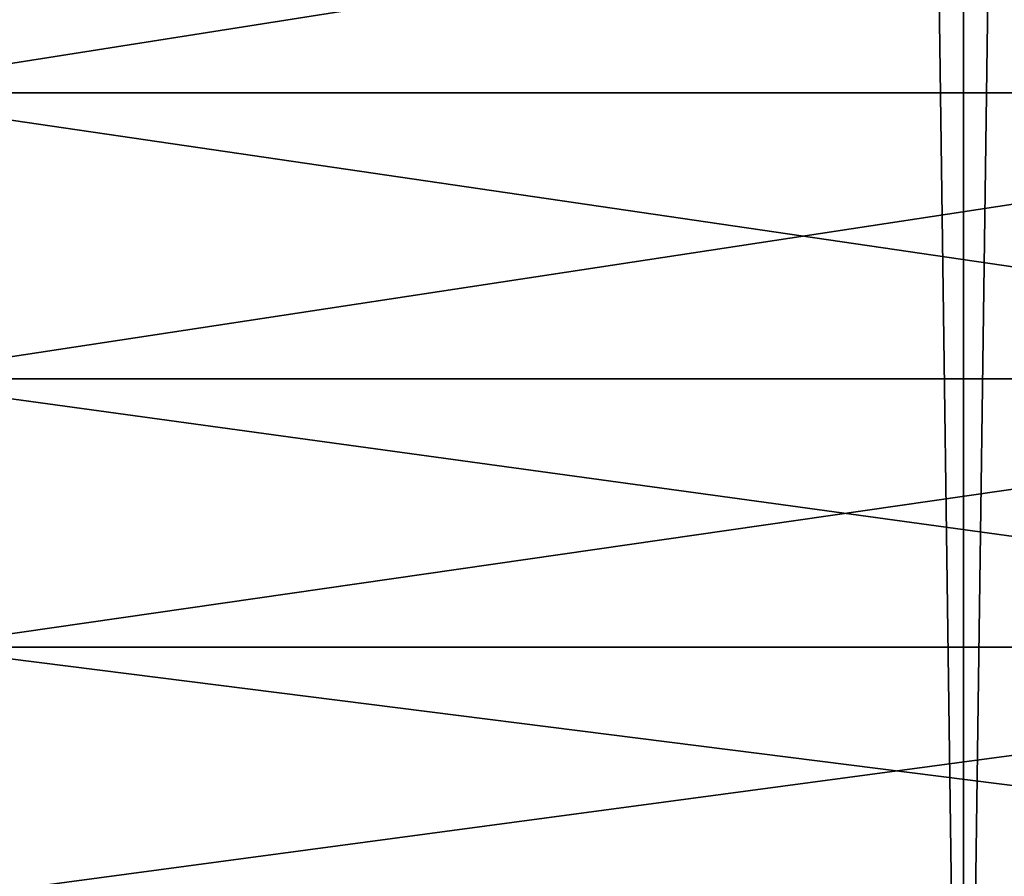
# Model space of a CAD drawing. Header units: millimetres. Extents: x -522 to 188, y -54 to 63.
# Tile 649 of 656: x -3.729 to -3.349, y -36.456 to -36.125. Entities that reach past the tile are written whole.
import ezdxf

# ---------------------------------------------------------------- set-up
doc = ezdxf.new("R2010")
doc.units = ezdxf.units.MM
doc.header["$LTSCALE"] = 65.185185
for name, color, linetype in [('1', 7, 'CONTINUOUS'), ('2', 7, 'CONTINUOUS'), ('8', 7, 'CONTINUOUS'), ('9', 7, 'CONTINUOUS')]:
    doc.layers.add(name, color=color, linetype=linetype)

msp = doc.modelspace()

# ---------------------------------------------------------------- linework, layer by layer
at = {"layer": '1', "color": 7, "linetype": 'CONTINUOUS'}
for points in [[(-4.17878, -36.8, -12.31007), (-3.36465, 23, -12.55704), (-3.36471, -36.8, -12.55702), (-4.17878, -36.8, -12.31007)], [(-4.17871, 23, -12.31009), (-3.36465, 23, -12.55704), (-4.17878, -36.8, -12.31007), (-4.17871, 23, -12.31009)], [(-3.36471, -36.8, -12.55702), (-2.53617, 23, -12.75021), (-2.53623, -36.8, -12.7502), (-3.36471, -36.8, -12.55702)], [(-3.36465, 23, -12.55704), (-2.53617, 23, -12.75021), (-3.36471, -36.8, -12.55702), (-3.36465, 23, -12.55704)]]:
    msp.add_3dface(points, dxfattribs=at)
at = {"layer": '2', "color": 7, "linetype": 'CONTINUOUS'}
for points in [[(-3.36471, -36.8, 12.55702), (-4.17871, 23, 12.31009), (-4.17878, -36.8, 12.31007), (-3.36471, -36.8, 12.55702)], [(-3.36465, 23, 12.55704), (-4.17871, 23, 12.31009), (-3.36471, -36.8, 12.55702), (-3.36465, 23, 12.55704)], [(-2.53623, -36.8, 12.7502), (-3.36465, 23, 12.55704), (-3.36471, -36.8, 12.55702), (-2.53623, -36.8, 12.7502)], [(-2.53617, 23, 12.75021), (-3.36465, 23, 12.55704), (-2.53623, -36.8, 12.7502), (-2.53617, 23, 12.75021)]]:
    msp.add_3dface(points, dxfattribs=at)
at = {"layer": '8', "color": 3, "linetype": 'CONTINUOUS'}
for points in [[(-3.0725, -36.03814, -11.46673), (-3.80437, -36.15359, -11.2073), (-3.81588, -36.03814, -11.24123), (-3.0725, -36.03814, -11.46673)], [(-3.06323, -36.15359, -11.43212), (-3.80437, -36.15359, -11.2073), (-3.0725, -36.03814, -11.46673), (-3.06323, -36.15359, -11.43212)], [(-3.06323, -36.15359, -11.43212), (-3.78845, -36.26387, -11.16043), (-3.80437, -36.15359, -11.2073), (-3.06323, -36.15359, -11.43212)], [(-3.05042, -36.26387, -11.38431), (-3.78845, -36.26387, -11.16043), (-3.06323, -36.15359, -11.43212), (-3.05042, -36.26387, -11.38431)], [(-3.05042, -36.26387, -11.38431), (-3.76838, -36.36737, -11.1013), (-3.78845, -36.26387, -11.16043), (-3.05042, -36.26387, -11.38431)], [(-3.03426, -36.36737, -11.324), (-3.76838, -36.36737, -11.1013), (-3.05042, -36.26387, -11.38431), (-3.03426, -36.36737, -11.324)], [(-3.03426, -36.36737, -11.324), (-3.74445, -36.46258, -11.03078), (-3.76838, -36.36737, -11.1013), (-3.03426, -36.36737, -11.324)], [(-3.01498, -36.46258, -11.25206), (-3.74445, -36.46258, -11.03078), (-3.03426, -36.36737, -11.324), (-3.01498, -36.46258, -11.25206)]]:
    msp.add_3dface(points, dxfattribs=at)
at = {"layer": '9', "color": 3, "linetype": 'CONTINUOUS'}
for points in [[(-3.80437, -36.15359, 11.2073), (-3.06323, -36.15359, 11.43212), (-3.81588, -36.03814, 11.24123), (-3.80437, -36.15359, 11.2073)], [(-3.81588, -36.03814, 11.24123), (-3.06323, -36.15359, 11.43212), (-3.0725, -36.03814, 11.46673), (-3.81588, -36.03814, 11.24123)], [(-3.78845, -36.26387, 11.16043), (-3.05042, -36.26387, 11.38431), (-3.80437, -36.15359, 11.2073), (-3.78845, -36.26387, 11.16043)], [(-3.80437, -36.15359, 11.2073), (-3.05042, -36.26387, 11.38431), (-3.06323, -36.15359, 11.43212), (-3.80437, -36.15359, 11.2073)], [(-3.76838, -36.36737, 11.1013), (-3.03426, -36.36737, 11.324), (-3.78845, -36.26387, 11.16043), (-3.76838, -36.36737, 11.1013)], [(-3.78845, -36.26387, 11.16043), (-3.03426, -36.36737, 11.324), (-3.05042, -36.26387, 11.38431), (-3.78845, -36.26387, 11.16043)], [(-3.76838, -36.36737, 11.1013), (-3.01498, -36.46258, 11.25206), (-3.03426, -36.36737, 11.324), (-3.76838, -36.36737, 11.1013)], [(-3.74445, -36.46258, 11.03078), (-3.01498, -36.46258, 11.25206), (-3.76838, -36.36737, 11.1013), (-3.74445, -36.46258, 11.03078)]]:
    msp.add_3dface(points, dxfattribs=at)

doc.saveas('drawing.dxf')
